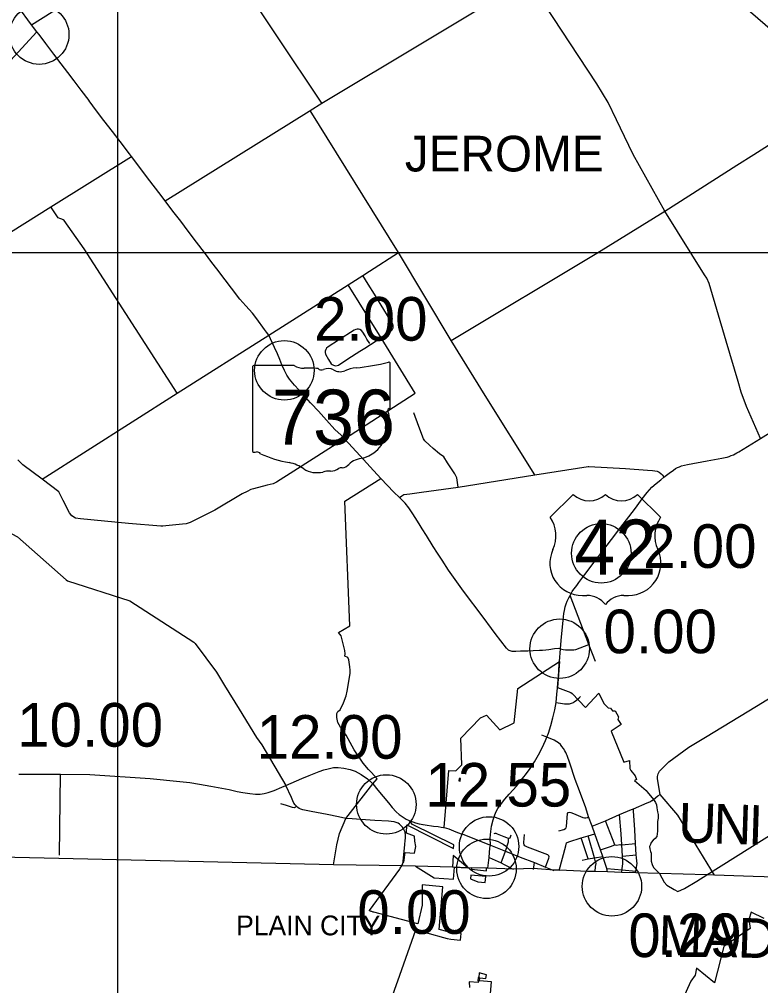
# Model space of a CAD drawing. Extents: x 1659811 to 1934326, y 644115 to 934867.
# Drawn here: x 1738979 to 1757686, y 766164 to 790558 of the extents above; entities that cross this region are included whole.
import ezdxf

# ---------------------------------------------------------------- set-up
doc = ezdxf.new("R2010")
doc.units = 0
for name, color, linetype in [('Default', 7, 'Continuous'), ('GM_X_Adjacent_County_Text', 7, 'Continuous'), ('GM_X_City_Street', 7, 'Continuous'), ('GM_X_Corporation', 7, 'Continuous'), ('GM_X_Corporation_Text', 7, 'Continuous'), ('GM_X_County', 7, 'Continuous'), ('GM_X_County_Road', 7, 'Continuous'), ('GM_X_State_Route', 7, 'Continuous'), ('GM_X_State_Shield', 7, 'Continuous'), ('GM_X_Township', 7, 'Continuous'), ('GM_X_Township_Road', 7, 'Continuous'), ('GM_X_Township_Text', 7, 'Continuous'), ('GM_X_US_Route', 7, 'Continuous'), ('GM_X_US_Shield', 7, 'Continuous'), ('SC_Scratch1', 7, 'Continuous'), ('SH_Text', 7, 'Continuous')]:
    doc.layers.add(name, color=color, linetype=linetype)

msp = doc.modelspace()

# ---------------------------------------------------------------- linework, layer by layer
at = {"layer": 'Default'}
for centre in [(1739481, 790172), (1745667, 781697), (1753664, 777078), (1752614, 774670), (1748240, 770740), (1750833, 769679), (1750767, 769113), (1753933, 768671)]:
    msp.add_circle(centre, 750, dxfattribs=at)
at = {"layer": 'GM_X_City_Street'}
for points in [[(1752527, 773313), (1752685, 773289), (1752735, 773281), (1752767, 773278), (1752797, 773276), (1752831, 773278), (1752862, 773282), (1752886, 773289), (1752909, 773294), (1752939, 773306), (1752959, 773314), (1752978, 773326)], [(1752289, 772438), (1752165, 772490)], [(1752786, 772006), (1752770, 772049), (1752742, 772095), (1752712, 772153), (1752671, 772200), (1752631, 772250), (1752583, 772293), (1752546, 772323), (1752472, 772361), (1752289, 772438)], [(1753825, 769034), (1753805, 769124), (1753699, 769426), (1753641, 769596), (1753498, 769998), (1753431, 770191), (1753345, 770429), (1753270, 770650), (1753113, 771080), (1753009, 771370), (1752868, 771779), (1752800, 771970), (1752786, 772006)], [(1754428, 770609), (1754473, 770628), (1754826, 770778), (1754889, 770807), (1754940, 770836), (1754945, 770840)], [(1754532, 769012), (1754539, 769052), (1754569, 769244), (1754565, 769305), (1754556, 769401), (1754547, 769466), (1754529, 769751), (1754507, 770100), (1754477, 770578), (1754473, 770628)], [(1752593, 770073), (1752722, 770107), (1752758, 770129), (1752779, 770150), (1752789, 770181), (1752812, 770509), (1752830, 770537)], [(1752830, 770537), (1752860, 770546), (1752896, 770536), (1752967, 770506), (1753201, 770413), (1753242, 770401), (1753276, 770401), (1753312, 770411), (1753345, 770429)], [(1753431, 770191), (1753774, 770328), (1754127, 770481), (1754428, 770609)], [(1754192, 769119), (1754208, 769242), (1754210, 769305), (1754200, 769437), (1754186, 769723), (1754163, 769994), (1754127, 770481)], [(1754010, 769721), (1753774, 770328)], [(1751321, 769882), (1751321, 769882), (1751281, 769895), (1751217, 769923), (1751046, 769989), (1751008, 770002), (1750977, 770002), (1750949, 770000)], [(1751321, 769882), (1751342, 769884), (1751363, 769898), (1751393, 769968)], [(1752260, 769157), (1752343, 769382), (1752348, 769413), (1752341, 769444), (1752314, 769465), (1751803, 769662), (1751735, 769696), (1751717, 769719), (1751710, 769748), (1751711, 769782), (1751730, 769977)], [(1752772, 769692), (1752787, 769769), (1752841, 769795), (1753158, 769894), (1753330, 769944), (1753498, 769998)], [(1753332, 769366), (1753158, 769894)], [(1753509, 769044), (1753522, 769169), (1753531, 769247), (1753522, 769290), (1753494, 769394), (1753330, 769944)], [(1751243, 769558), (1751320, 769795), (1751324, 769816), (1751321, 769851), (1751321, 769882)], [(1752599, 769071), (1752772, 769692)], [(1753641, 769596), (1753893, 769678), (1754010, 769721), (1754059, 769710), (1754136, 769724), (1754154, 769723)], [(1754154, 769723), (1754186, 769723), (1754529, 769751)], [(1751136, 769263), (1751243, 769558)], [(1753185, 769334), (1753332, 769366), (1753494, 769394), (1753699, 769426)], [(1754200, 769437), (1754547, 769466)], [(1750832, 769398), (1751136, 769263), (1751216, 769222), (1751327, 769164), (1751377, 769132), (1751445, 769108)], [(1751950, 769096), (1751975, 769270)], [(1753805, 769124), (1754187, 769085), (1754539, 769052)], [(1754174, 769024), (1754187, 769085), (1754192, 769119)]]:
    msp.add_lwpolyline(points, dxfattribs=at)
at = {"layer": 'GM_X_Corporation'}
for points in [[(1748215, 765410), (1748578, 766431), (1748985, 767576), (1749322, 767477), (1749685, 767381), (1749777, 767355), (1749871, 767339), (1750109, 767312), (1750128, 767482), (1749929, 767505), (1749843, 767518), (1749764, 767533), (1749573, 767582), (1749667, 768660), (1749141, 768706), (1749147, 768194), (1749035, 767726), (1747925, 768018), (1747910, 768022), (1747904, 768023), (1747878, 768032), (1747858, 768039), (1747837, 768046), (1747817, 768055), (1747812, 768058), (1748577, 769102), (1748593, 769128), (1748633, 769193), (1748663, 769278), (1748683, 769279), (1748712, 769528), (1748951, 769511), (1748984, 769676), (1748960, 769809), (1748949, 769941), (1748747, 770013), (1748757, 770221), (1749938, 769628), (1749944, 769719), (1748903, 770234), (1748816, 770331), (1748906, 770297), (1748980, 770272), (1749068, 770251), (1749123, 770241), (1749220, 770224), (1749433, 770192), (1749547, 770182), (1749623, 770169), (1749700, 770155), (1749815, 771592), (1749991, 771589), (1750149, 771741), (1750116, 772413), (1750616, 772929), (1750769, 772991), (1751100, 772623), (1751467, 772795), (1751559, 773665), (1752609, 774350), (1752557, 773691), (1752899, 773568), (1752932, 773537), (1753263, 773184), (1753601, 773545), (1753731, 773289), (1753839, 773181), (1753894, 773172), (1753947, 773104), (1754013, 773099), (1754102, 772952), (1754080, 772880), (1754162, 772758), (1753914, 772585), (1754230, 771802), (1754375, 771852), (1754387, 771650), (1754413, 771597), (1754522, 771460), (1754554, 771366), (1754498, 771340), (1754800, 771088), (1754823, 771058), (1754978, 770864), (1755034, 770785), (1755054, 770730), (1755062, 770649), (1755082, 770551), (1755096, 770482), (1755096, 770392), (1755084, 770309), (1755080, 770215), (1755079, 770149), (1755079, 770067), (1755075, 769996), (1755067, 769926), (1755020, 769880), (1754976, 769835), (1754924, 769775), (1754904, 769729), (1754884, 769681), (1754892, 769616), (1754908, 769554), (1754926, 769508), (1754920, 769448), (1754922, 769383), (1754926, 769305), (1754948, 769219), (1754980, 769144), (1755133, 768994), (1755247, 768779), (1755314, 768700), (1755507, 768590), (1755595, 768540), (1755765, 768618), (1756072, 768804), (1756324, 768958), (1758862, 770549)], [(1757778, 767859), (1757443, 768021), (1757390, 767831), (1757419, 767605), (1756759, 767154), (1756525, 766239), (1756068, 766604), (1756030, 766425), (1755927, 766274), (1755720, 765831)], [(1750869, 765962), (1750890, 766261), (1750590, 766283), (1750597, 766364), (1750753, 766342), (1750765, 766441), (1750579, 766484), (1750570, 766368), (1750557, 766370), (1750550, 766285), (1750563, 766283), (1750560, 766241), (1750328, 766262), (1750335, 766121)]]:
    msp.add_lwpolyline(points, dxfattribs=at)
for points in [[(1750075, 771397), (1750070, 771332), (1750105, 771329), (1750110, 771394)], [(1749964, 769152), (1750298, 769142), (1749928, 769452), (1749911, 769154), (1748977, 769182), (1749448, 768890), (1749938, 768850)], [(1750362, 768859), (1750545, 768787), (1750734, 768766), (1750749, 768916), (1750372, 768957)], [(1750393, 769139), (1750392, 769128), (1750389, 769103), (1750764, 769059), (1750768, 769101), (1750771, 769127)]]:
    msp.add_lwpolyline(points, close=True, dxfattribs=at)
at = {"layer": 'GM_X_County'}
msp.add_lwpolyline([(1763343, 768740), (1757498, 768922), (1756522, 768952), (1756324, 768958), (1755133, 768994), (1754532, 769012), (1754174, 769024), (1753825, 769034), (1753509, 769044), (1753314, 769050), (1752609, 769080), (1752470, 769078), (1751954, 769119), (1751445, 769108), (1750802, 769126), (1750771, 769127), (1750298, 769142), (1749911, 769154), (1748977, 769182), (1748633, 769193), (1746906, 769210), (1739974, 769370), (1733297, 769524)], dxfattribs=at)
at = {"layer": 'GM_X_County_Road'}
for points in [[(1759848, 788647), (1752336, 795158)], [(1746295, 788240), (1746322, 788257), (1746614, 788444), (1751822, 791571)], [(1757116, 781412), (1756817, 782432), (1756386, 783890), (1756327, 784020), (1756267, 784109), (1755266, 785717), (1754471, 787149), (1754249, 787597), (1754045, 788020), (1753834, 788456), (1753554, 788926), (1753099, 789617), (1751822, 791571)], [(1735233, 785606), (1736656, 786706), (1736696, 786728), (1736749, 786824), (1736919, 787123), (1736931, 787161), (1736921, 787217), (1736763, 787526), (1736737, 787566), (1736739, 787594), (1736738, 787628), (1736798, 787682), (1737427, 788086), (1737464, 788118), (1737525, 788187), (1739424, 790244)], [(1749877, 782448), (1753549, 784651), (1755266, 785717), (1757081, 786873), (1757516, 787143), (1758188, 787572), (1758851, 787990), (1759848, 788647)], [(1742657, 785977), (1746295, 788240)], [(1739772, 785822), (1741808, 787098)], [(1735233, 785606), (1736130, 785060), (1737306, 784352), (1737333, 784341), (1737356, 784336), (1737377, 784337), (1737401, 784342), (1737434, 784358), (1739772, 785822)], [(1742960, 781124), (1740616, 784766), (1740109, 785481), (1740089, 785500), (1740053, 785516), (1740001, 785533), (1739963, 785545), (1739942, 785571), (1739772, 785822)], [(1739553, 778954), (1742960, 781124), (1745278, 782585), (1747274, 783858), (1747644, 784094), (1747812, 784200), (1748543, 784669)], [(1749877, 782448), (1748543, 784669)], [(1757678, 779979), (1757327, 780786), (1757194, 781143), (1757116, 781412)], [(1747188, 779966), (1745903, 779153), (1745471, 778875), (1745385, 778836), (1745230, 778797), (1744885, 778705), (1744820, 778687), (1744732, 778642), (1744603, 778579), (1743914, 778171), (1743557, 777987), (1743292, 777853), (1743189, 777826), (1743097, 777813), (1742672, 777769), (1742604, 777760), (1742554, 777761), (1741732, 777828), (1740522, 777946), (1740394, 777969), (1740304, 778028), (1740249, 778101), (1740088, 778412), (1739972, 778634), (1739553, 778954)], [(1734325, 779878), (1734550, 779807), (1738937, 777494), (1740161, 776407), (1740191, 776386), (1741765, 775879), (1743383, 774837), (1743414, 774805), (1743951, 774082), (1744158, 773745), (1744523, 773143), (1744960, 772429), (1745098, 772244), (1745512, 771549), (1745705, 771217)], [(1739553, 778954), (1739064, 779314), (1738942, 779434)], [(1755151, 770993), (1755084, 771381), (1755081, 771445), (1755098, 771515), (1755137, 771580), (1755368, 771817), (1755876, 772185), (1756293, 772435), (1757582, 773220), (1758755, 773947), (1760089, 774866), (1762214, 776244), (1762339, 776327), (1764567, 777757)], [(1739990, 769456), (1740015, 771499)], [(1746109, 770612), (1746080, 770622), (1746040, 770638), (1746005, 770659), (1745972, 770695), (1745941, 770725), (1745910, 770770), (1745879, 770830), (1745844, 770912), (1745705, 771217)], [(1754945, 770840), (1754978, 770864), (1755089, 770952), (1755151, 770993)], [(1756522, 768952), (1755598, 770472), (1755151, 770993)], [(1747593, 770362), (1747379, 770378), (1747221, 770387), (1747029, 770426), (1746747, 770482), (1746342, 770562), (1746130, 770605), (1746109, 770612)], [(1748291, 770315), (1747954, 770334), (1747593, 770362)], [(1748715, 769830), (1748720, 769890), (1748725, 769965), (1748712, 770040), (1748676, 770119), (1748651, 770161), (1748604, 770208), (1748569, 770238), (1748535, 770263), (1748487, 770286), (1748441, 770300), (1748359, 770311), (1748291, 770315)], [(1748667, 769294), (1748668, 769301), (1748707, 769726), (1748715, 769830)], [(1748633, 769193), (1748657, 769250), (1748663, 769278), (1748667, 769294)]]:
    msp.add_lwpolyline(points, dxfattribs=at)
at = {"layer": 'GM_X_State_Route'}
for points in [[(1745219, 782664), (1745169, 782731), (1744970, 782997), (1744866, 783142), (1744691, 783325), (1744542, 783493), (1744329, 783774), (1744172, 783984), (1743963, 784257), (1743839, 784421), (1743648, 784672), (1743451, 784933), (1743242, 785208), (1743053, 785463), (1742856, 785718), (1742657, 785977), (1742497, 786185), (1742269, 786485), (1742058, 786762), (1741895, 786984), (1741808, 787098), (1741755, 787166), (1741525, 787472), (1741332, 787729), (1741113, 788008), (1740928, 788251), (1740745, 788504), (1740741, 788509), (1740538, 788774), (1740366, 789003), (1740199, 789219), (1740034, 789436), (1739850, 789682), (1739650, 789947), (1739478, 790174), (1739424, 790244), (1739338, 790356), (1739290, 790421), (1739197, 790548), (1739033, 790760)], [(1746325, 780881), (1746148, 781078), (1746035, 781206), (1745921, 781319), (1745800, 781471), (1745731, 781574), (1745667, 781693), (1745607, 781838), (1745550, 781969), (1745494, 782114), (1745418, 782277), (1745355, 782398), (1745278, 782585), (1745219, 782664)], [(1747663, 779447), (1747576, 779542), (1747188, 779966), (1747104, 780063), (1746944, 780204), (1746732, 780437), (1746527, 780664), (1746343, 780861), (1746325, 780881), (1746325, 780881)], [(1749146, 777698), (1749096, 777777), (1748988, 777956), (1748890, 778099), (1748806, 778226), (1748712, 778340), (1748574, 778483), (1748432, 778625), (1748101, 778968), (1747833, 779261), (1747663, 779447)], [(1752634, 774669), (1752585, 774676), (1752487, 774664), (1752342, 774642), (1752261, 774633), (1752179, 774625), (1752103, 774622), (1751946, 774617), (1751808, 774611), (1751623, 774607), (1751506, 774603), (1751419, 774603), (1751386, 774608), (1751342, 774622), (1751320, 774635), (1751272, 774681), (1751126, 774869), (1750990, 775051), (1750895, 775181), (1750685, 775465), (1750186, 776121), (1749810, 776654), (1749645, 776906), (1749529, 777084), (1749426, 777252), (1749256, 777525), (1749146, 777698)], [(1745705, 771217), (1746106, 771395), (1746296, 771473), (1746543, 771573), (1746661, 771611), (1746770, 771639), (1746905, 771671), (1747023, 771668), (1747169, 771654), (1747330, 771619), (1747451, 771576), (1747606, 771496), (1747761, 771381), (1747898, 771255), (1748024, 771102), (1748292, 770783), (1748388, 770662), (1748490, 770554), (1748566, 770488), (1748689, 770399), (1748744, 770366), (1748815, 770331), (1748905, 770297)], [(1738967, 771501), (1739281, 771504), (1739533, 771506), (1739837, 771502), (1740015, 771499)], [(1740015, 771499), (1740756, 771493), (1742283, 771396), (1743026, 771322), (1743285, 771290), (1743526, 771250), (1743813, 771198), (1744270, 771112), (1744443, 771077), (1744480, 771069)], [(1744480, 771069), (1744618, 771040), (1744794, 771011), (1744940, 770997), (1745055, 771000), (1745156, 771014), (1745256, 771037), (1745406, 771092), (1745601, 771172), (1745705, 771217)], [(1748905, 770297), (1748906, 770297), (1748980, 770272), (1749068, 770251), (1749123, 770241), (1749162, 770234)], [(1749162, 770234), (1749220, 770224), (1749433, 770192), (1749547, 770182), (1749623, 770169), (1749684, 770157)], [(1749684, 770157), (1749700, 770155), (1749818, 770122), (1749991, 770049), (1750132, 769999)], [(1750132, 769999), (1750169, 769986), (1750870, 769707)], [(1750870, 769707), (1751243, 769558), (1751616, 769411)], [(1751616, 769411), (1751975, 769270), (1752260, 769157), (1752468, 769074)]]:
    msp.add_lwpolyline(points, dxfattribs=at)
at = {"layer": 'GM_X_State_Shield'}
for p, q in [((1748340, 780766), (1748340, 781871)), ((1744860, 781783), (1744860, 779669)), ((1745913, 781819), (1744894, 781819)), ((1748340, 780766), (1748340, 780766))]:
    msp.add_line(p, q, dxfattribs=at)
for centre, major_axis, start_param, end_param in [((1747100, 784700), (3691, 0), 4.814394, 5.042369), ((1748302, 781876), (38.7, 0), 6.141152, 7.989035), ((1744900, 781787), (40.3, 0), 1.712693, 3.28349), ((1746156, 782064), (391, 0), 4.042523, 4.731795), ((1746286, 780633), (1404, 0), 1.404758, 1.657858), ((1746604, 781798), (113, 0), 3.836095, 5.185415), ((1746770, 781554), (235, 0), 0.950623, 2.079405), ((1747073, 781889), (282, 0), 4.081561, 5.145723), ((1747571, 781174), (743, 0), 1.699011, 2.107814), ((1748331, 780685), (60, 0), 1.883978, 3.671073), ((1747950, 780545), (360, 0), 5.934695, 6.695948), ((1748299, 780762), (41.5, 0), 5.05454, 6.418171), ((1748479, 780303), (262, 0), 2.387724, 3.262537), ((1747307, 780163), (923, 0), 5.101752, 6.440018), ((1744900, 779665), (40.7, 0), 3.00124, 4.508301), ((1744906, 779881), (310, 0), 4.665946, 4.897461), ((1744970, 779548), (112, 0), 0.519207, 1.627899), ((1746383, 781446), (2665, 0), 4.195997, 4.488961), ((1747696, 779076), (506, 0), 1.647645, 2.488434), ((1745588, 778720), (834, 0), 0.823519, 1.323587), ((1746490, 779537), (529, 0), 4.026481, 4.996735), ((1746835, 779379), (282, 0), 4.691044, 5.507374), ((1747090, 779174), (79.4, 0), 1.147584, 2.315152), ((1747056, 779465), (298, 0), 4.937069, 5.64225), ((1746796, 778806), (435, 0), 1.495662, 1.94098)]:
    msp.add_ellipse(centre, major_axis=major_axis, ratio=0.8, start_param=start_param, end_param=end_param, dxfattribs=at)
at = {"layer": 'GM_X_Township'}
msp.add_lwpolyline([(1746906, 769210), (1746989, 769721), (1747057, 770003), (1747221, 770387), (1747898, 771255), (1748006, 771386), (1747868, 771541), (1747787, 771622), (1747654, 771783), (1747427, 772119), (1747228, 772489), (1747085, 772690), (1747013, 772808), (1746990, 772933), (1746990, 773034), (1747017, 773084), (1747077, 773124), (1747162, 773307), (1747224, 773478), (1747250, 773599), (1747326, 774045), (1747326, 774132), (1747322, 774216), (1747296, 774387), (1747270, 774452), (1747193, 774480), (1747199, 774540), (1747191, 774625), (1747102, 774998), (1747032, 775082), (1747315, 775244), (1747192, 778395), (1748101, 778968), (1747833, 779261), (1747576, 779542), (1747188, 779966), (1748964, 781119), (1748108, 782519), (1747274, 783858), (1747644, 784094), (1747812, 784200), (1748543, 784669), (1746322, 788257), (1746614, 788444), (1742074, 795253)], dxfattribs=at)
at = {"layer": 'GM_X_Township_Road'}
for points in [[(1739290, 790421), (1742843, 792662)], [(1748543, 784669), (1746322, 788257)], [(1748141, 782540), (1748292, 782638), (1748327, 782661), (1748355, 782684), (1748380, 782709), (1748398, 782736), (1748409, 782767), (1748413, 782805), (1748410, 782833), (1748393, 782876), (1748361, 782930), (1748335, 782973), (1748109, 783340), (1747939, 783616), (1747784, 783871), (1747644, 784094)], [(1747826, 782371), (1747751, 782484), (1747706, 782565), (1747650, 782659), (1747616, 782705), (1747574, 782726), (1747541, 782734), (1747505, 782737), (1747471, 782728), (1747431, 782708), (1747034, 782455), (1746774, 782288), (1746732, 782254), (1746710, 782221), (1746700, 782185), (1746696, 782149), (1746703, 782105), (1746777, 781975), (1746848, 781863), (1746877, 781841), (1746903, 781828), (1746936, 781817), (1746968, 781815), (1746999, 781820), (1747031, 781830), (1747271, 781984), (1747570, 782177), (1747700, 782260), (1747837, 782353), (1747980, 782440), (1748108, 782519), (1748141, 782540)], [(1750737, 781065), (1749877, 782448)], [(1751985, 779057), (1750737, 781065), (1750737, 781065)], [(1750053, 778751), (1750020, 778981), (1749966, 779083), (1749785, 779361), (1749687, 779510), (1749581, 779589), (1749421, 779726), (1749327, 779808), (1749213, 779914), (1749178, 779969), (1749064, 780282), (1748935, 780623)], [(1749124, 778622), (1750053, 778751), (1751985, 779057), (1753329, 779270), (1753353, 779266), (1754279, 779218), (1754830, 779180)], [(1754830, 779180), (1754954, 779171), (1755016, 779162), (1755077, 779148), (1755128, 779125), (1755206, 779057), (1755243, 779002)], [(1748574, 778483), (1748631, 778530), (1748684, 778564), (1748835, 778582), (1749124, 778622)], [(1753518, 774347), (1753351, 774778), (1752877, 776011)], [(1752634, 774669), (1752703, 774652), (1752765, 774643), (1752861, 774640), (1752972, 774641), (1753024, 774654), (1753129, 774692), (1753351, 774778)], [(1752978, 773326), (1752983, 773328), (1753039, 773369), (1753046, 773376)], [(1753046, 773376), (1753108, 773434), (1753137, 773463)], [(1745567, 770763), (1745711, 770720), (1745866, 770671), (1745919, 770658), (1745972, 770695)]]:
    msp.add_lwpolyline(points, dxfattribs=at)
at = {"layer": 'GM_X_US_Route'}
for points in [[(1752653, 774880), (1752708, 775475), (1752717, 775555), (1752732, 775634), (1752754, 775728), (1752779, 775802), (1752803, 775866), (1752846, 775958), (1752877, 776011), (1752932, 776115), (1752973, 776172), (1753020, 776235), (1753062, 776292), (1753099, 776341), (1753251, 776543), (1753482, 776851), (1753700, 777139), (1753919, 777426), (1754161, 777742), (1754358, 777997), (1754525, 778222), (1754699, 778450), (1754824, 778614), (1754943, 778746), (1755052, 778842), (1755163, 778937), (1755243, 779002), (1755381, 779105), (1755483, 779180), (1755536, 779217), (1755586, 779242), (1755637, 779264), (1755692, 779286), (1755760, 779302), (1755840, 779322), (1756340, 779412), (1756709, 779481), (1756786, 779497), (1756837, 779508), (1756895, 779525), (1756939, 779544), (1757002, 779568), (1757083, 779611), (1757138, 779643), (1757678, 779979), (1758857, 780709)], [(1752634, 774669), (1752653, 774880)], [(1752605, 774304), (1752609, 774350), (1752634, 774669)], [(1752589, 774095), (1752605, 774304)], [(1752556, 773678), (1752557, 773691), (1752589, 774095)], [(1752544, 773522), (1752556, 773678)], [(1750870, 769707), (1750861, 769887), (1750873, 770053), (1750896, 770193), (1750935, 770349), (1750969, 770451), (1751006, 770545), (1751053, 770632), (1751144, 770765), (1751231, 770875), (1751337, 770997), (1751530, 771211), (1751624, 771331), (1751751, 771487), (1751868, 771647), (1751980, 771818), (1752082, 771988), (1752173, 772167), (1752256, 772353), (1752289, 772438), (1752330, 772542), (1752394, 772730), (1752445, 772928), (1752489, 773125), (1752527, 773313)], [(1752527, 773313), (1752544, 773522)], [(1750802, 769126), (1750832, 769398), (1750855, 769640), (1750870, 769707)]]:
    msp.add_lwpolyline(points, dxfattribs=at)
at = {"layer": 'GM_X_US_Shield'}
for p, q in [((1752955, 778567), (1752375, 777987)), ((1755159, 777987), (1754579, 778567)), ((1753187, 776015), (1753303, 776015)), ((1754231, 776015), (1754347, 776015))]:
    msp.add_line(p, q, dxfattribs=at)
for centre, radius, start, end in [((1753361, 778981), 580, 225.573, 314.427), ((1754173, 778981), 580, 225.573, 314.427), ((1751710, 777521), 812, 334.5471, 35.0009), ((1755825, 777521), 812, 144.9991, 205.4529), ((1753178, 776827), 812, 154.8319, 270.6383), ((1754356, 776827), 812, 269.3617, 25.1681), ((1753303, 775435), 580, 36.8699, 90), ((1754231, 775435), 580, 90, 143.1301)]:
    msp.add_arc(centre, radius, start, end, dxfattribs=at)
at = {"layer": 'SC_Scratch1'}
msp.add_lwpolyline([(1730291, 784675), (1926541, 784675), (1926541, 650175), (1730291, 650175)], close=True, dxfattribs=at)
at = {"layer": 'SH_Text'}
msp.add_lwpolyline([(1741462, 842026), (1846073, 842026), (1846073, 754070), (1741462, 754070)], close=True, dxfattribs=at)

# ---------------------------------------------------------------- texts
at = {"layer": 'Default'}
for s, p in [('2.00', (1746417, 782447)), ('2.00', (1754719, 776710)), ('0.00', (1753720, 774556)), ('10.00', (1738926, 772198)), ('12.00', (1744968, 771894)), ('12.55', (1749225, 770685)), ('0.00', (1747507, 767472)), ('0.29', (1754346, 766886))]:
    msp.add_text(s, height=1100, dxfattribs=at).set_placement(p)
at = {"layer": 'GM_X_Adjacent_County_Text'}
for s, rotation, p in [('U', 358.1705, (1755595, 769783)), ('N', 358.1702, (1756478, 769755)), ('I', 358.1643, (1757360, 769727)), ('MADISON COUNTY', 358.0066, (1755091, 766949))]:
    msp.add_text(s, height=1000, rotation=rotation, dxfattribs=at).set_placement(p)
at = {"layer": 'GM_X_Corporation_Text'}
msp.add_text('PLAIN CITY', height=500, rotation=0, dxfattribs=at).set_placement((1744449, 767434))
at = {"layer": 'GM_X_State_Shield'}
msp.add_text('736', height=1392.2, dxfattribs=at).set_placement((1745353, 779818))
at = {"layer": 'GM_X_Township_Text'}
msp.add_text('JEROME', height=900, rotation=0, dxfattribs=at).set_placement((1748707, 786718))
at = {"layer": 'GM_X_US_Shield'}
msp.add_text('42', height=1392.2, dxfattribs=at).set_placement((1752983, 776537))

doc.saveas('drawing.dxf')
